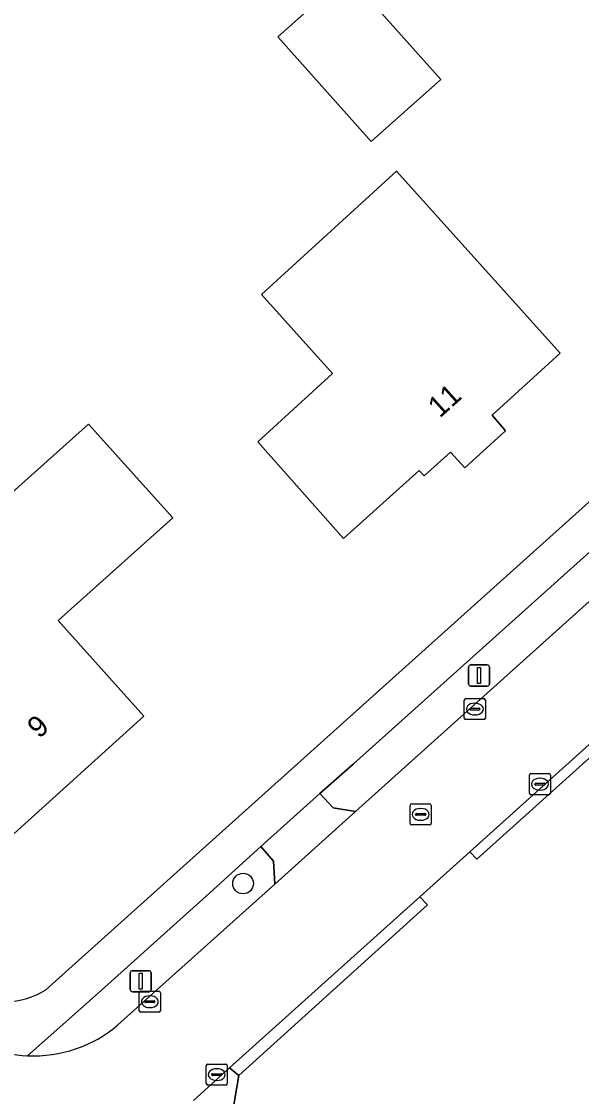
# Model space of a CAD drawing. Extents: x 163266 to 164362, y 381528 to 382286.
# Drawn here: x 163998.3 to 164024.8, y 381754 to 381805 of the extents above; entities that cross this region are included whole.
import ezdxf

# ---------------------------------------------------------------- set-up
doc = ezdxf.new("R2010")
doc.units = 0
for name, color, linetype in [('IMGEO_Boom', 7, 'Continuous'), ('IMGEO_Erf', 7, 'Continuous'), ('IMGEO_Groenvoorziening', 7, 'Continuous'), ('IMGEO_Haag', 7, 'Continuous'), ('IMGEO_Kolk', 7, 'Continuous'), ('IMGEO_Lichtmast', 7, 'Continuous'), ('IMGEO_Pand', 7, 'Continuous'), ('IMGEO_Pand_nummerreeks', 7, 'Continuous'), ('IMGEO_Rijbaan_lokaal_open', 7, 'Continuous'), ('IMGEO_Rioolput', 7, 'Continuous'), ('IMGEO_Voetpad_open', 7, 'Continuous')]:
    doc.layers.add(name, color=color, linetype=linetype)

msp = doc.modelspace()

# ---------------------------------------------------------------- linework, layer by layer
at = {"layer": 'IMGEO_Boom'}
msp.add_circle((164008.754, 381764.126), 0.489, dxfattribs=at)
at = {"layer": 'IMGEO_Erf'}
msp.add_lwpolyline([(163999.408, 381759.09), (164028.084, 381784.853), (164030.963, 381787.436), (164031.976, 381788.335), (164061.167, 381814.504), (164082.603, 381833.845)], dxfattribs=at)
for points in [[(164013.71, 381807.208), (164018.133, 381802.247), (164014.834, 381799.307), (164010.411, 381804.267)], [(164016.02, 381797.892), (164023.791, 381789.272), (164020.566, 381786.334), (164021.193, 381785.581), (164019.261, 381783.839), (164018.592, 381784.582), (164017.332, 381783.459), (164017.102, 381783.708), (164013.521, 381780.491), (164009.448, 381785.072), (164012.994, 381788.307), (164009.626, 381792.05)], [(164005.42, 381781.462), (163999.998, 381776.592), (164004.056, 381772.057), (163997.909, 381766.501), (163989.767, 381775.599), (163995.91, 381781.124), (163995.984, 381781.042), (164001.429, 381785.911)]]:
    msp.add_lwpolyline(points, close=True, dxfattribs=at)
msp.add_arc((163997.569, 381761.883), 3.344, 235.1944, 303.3687, dxfattribs=at)
at = {"layer": 'IMGEO_Groenvoorziening'}
for points in [[(164019.503, 381765.63), (164019.829, 381765.285), (164049.059, 381791.563), (164048.719, 381791.911)], [(164029.678, 381781.565), (164029.52, 381783.281), (164029.304, 381783.54), (164027.963, 381782.334), (164013.979, 381769.789), (164012.393, 381768.393), (164013.021, 381767.713), (164014.089, 381767.548)], [(164008.12, 381755.392), (164008.561, 381755.03), (164017.5, 381763.117), (164017.127, 381763.493)]]:
    msp.add_lwpolyline(points, close=True, dxfattribs=at)
for points in [[(164049.059, 381791.563), (164019.829, 381765.285), (164019.503, 381765.63), (164017.127, 381763.493), (164017.5, 381763.117), (164008.561, 381755.03), (164008.022, 381751.877), (164008.322, 381748.619), (164009.474, 381747.115), (164017.299, 381740.213), (164019.003, 381739.524), (164021.092, 381739.397), (164024.307, 381740.001), (164025.838, 381740.819)], [(164010.255, 381764.1), (164010.205, 381765.186), (164009.602, 381765.882), (164007.005, 381763.532), (164001.892, 381758.93), (163998.538, 381755.962)], [(164002.826, 381757.42), (164010.255, 381764.1)], [(164024.685, 381738.234), (164026.219, 381740.506), (164025.838, 381740.819), (164024.307, 381740.001), (164021.092, 381739.397), (164019.003, 381739.524), (164017.299, 381740.213), (164009.474, 381747.115), (164008.322, 381748.619), (164008.022, 381751.877), (164008.561, 381755.03), (164008.12, 381755.392), (164006.404, 381753.848)]]:
    msp.add_lwpolyline(points, dxfattribs=at)
msp.add_arc((163998.826, 381762.149), 6.194, 267.334, 310.224, dxfattribs=at)
at = {"layer": 'IMGEO_Haag'}
for points in [[(164019.503, 381765.63), (164019.829, 381765.285), (164049.059, 381791.563), (164048.719, 381791.911)], [(164029.52, 381783.281), (164029.304, 381783.54), (164027.963, 381782.334), (164013.979, 381769.789), (164012.393, 381768.393), (164013.021, 381767.713), (164014.089, 381767.548), (164029.678, 381781.565)], [(164008.12, 381755.392), (164008.561, 381755.03), (164017.5, 381763.117), (164017.127, 381763.493)]]:
    msp.add_lwpolyline(points, close=True, dxfattribs=at)
for points in [[(164002.826, 381757.42), (164010.255, 381764.1), (164010.205, 381765.186), (164009.602, 381765.882), (164007.005, 381763.532), (164001.892, 381758.93), (163998.538, 381755.962)], [(164026.219, 381740.506), (164025.838, 381740.819), (164024.307, 381740.001), (164021.092, 381739.397), (164019.003, 381739.524), (164017.299, 381740.213), (164009.474, 381747.115), (164008.322, 381748.619), (164008.022, 381751.877), (164008.561, 381755.03), (164008.12, 381755.392), (164006.404, 381753.848)]]:
    msp.add_lwpolyline(points, dxfattribs=at)
msp.add_arc((163998.826, 381762.149), 6.194, 267.334, 310.224, dxfattribs=at)
at = {"layer": 'IMGEO_Kolk'}
for p, q in [((164019.317, 381772.896), (164020.169, 381772.896)), ((164019.242, 381771.97), (164019.242, 381772.822)), ((164019.501, 381772.39), (164019.501, 381772.402)), ((164019.544, 381772.439), (164019.942, 381772.439)), ((164019.73, 381772.676), (164019.755, 381772.676)), ((164019.985, 381772.402), (164019.985, 381772.39)), ((164020.243, 381772.822), (164020.243, 381771.97)), ((164020.169, 381771.896), (164019.317, 381771.896)), ((164019.939, 381772.353), (164019.541, 381772.353)), ((164019.753, 381772.116), (164019.728, 381772.116)), ((164022.403, 381769.335), (164023.255, 381769.335)), ((164022.328, 381768.409), (164022.328, 381769.261)), ((164022.587, 381768.829), (164022.587, 381768.841)), ((164022.63, 381768.878), (164023.028, 381768.878)), ((164022.816, 381769.115), (164022.841, 381769.115)), ((164023.071, 381768.841), (164023.071, 381768.829)), ((164023.329, 381769.261), (164023.329, 381768.409)), ((164023.255, 381768.335), (164022.403, 381768.335)), ((164023.025, 381768.792), (164022.627, 381768.792)), ((164022.839, 381768.555), (164022.814, 381768.555)), ((164003.835, 381758.096), (164003.835, 381758.948)), ((164003.91, 381759.022), (164004.762, 381759.022)), ((164004.323, 381758.802), (164004.348, 381758.802)), ((164004.836, 381758.948), (164004.836, 381758.096)), ((164004.094, 381758.516), (164004.094, 381758.528)), ((164004.532, 381758.479), (164004.134, 381758.479)), ((164004.137, 381758.565), (164004.535, 381758.565)), ((164004.346, 381758.242), (164004.321, 381758.242)), ((164004.578, 381758.528), (164004.578, 381758.516)), ((164004.762, 381758.022), (164003.91, 381758.022)), ((164007.083, 381755.569), (164007.935, 381755.569)), ((164007.008, 381754.643), (164007.008, 381755.495)), ((164007.267, 381755.063), (164007.267, 381755.075)), ((164007.31, 381755.112), (164007.708, 381755.112)), ((164007.496, 381755.349), (164007.521, 381755.349)), ((164007.751, 381755.075), (164007.751, 381755.063)), ((164008.009, 381755.495), (164008.009, 381754.643)), ((164007.935, 381754.569), (164007.083, 381754.569)), ((164007.705, 381755.026), (164007.307, 381755.026)), ((164007.519, 381754.789), (164007.494, 381754.789))]:
    msp.add_line(p, q, dxfattribs=at)
for points in [[(164019.317, 381772.896), (164020.169, 381772.896)], [(164019.242, 381771.97), (164019.242, 381772.822)], [(164020.243, 381772.822), (164020.243, 381771.97)], [(164020.169, 381771.896), (164019.317, 381771.896)], [(164022.403, 381769.335), (164023.255, 381769.335)], [(164022.328, 381768.409), (164022.328, 381769.261)], [(164023.329, 381769.261), (164023.329, 381768.409)], [(164023.255, 381768.335), (164022.403, 381768.335)], [(164003.835, 381758.096), (164003.835, 381758.948)], [(164003.91, 381759.022), (164004.762, 381759.022)], [(164004.836, 381758.948), (164004.836, 381758.096)], [(164004.762, 381758.022), (164003.91, 381758.022)], [(164007.083, 381755.569), (164007.935, 381755.569)], [(164007.008, 381754.643), (164007.008, 381755.495)], [(164008.009, 381755.495), (164008.009, 381754.643)], [(164007.935, 381754.569), (164007.083, 381754.569)]]:
    msp.add_lwpolyline(points, dxfattribs=at)
for centre, radius, start, end in [((164019.319, 381772.82), 0.0765, 91.552, 178.448), ((164019.319, 381772.82), 0.0765, 91.552, 178.448), ((164020.167, 381772.82), 0.0765, 1.552, 88.448), ((164020.167, 381772.82), 0.0765, 1.552, 88.448), ((164019.541, 381772.399), 0.0403, 85.8775, 175.7526), ((164019.538, 381772.389), 0.0366, 178.938, 274.7102), ((164019.942, 381772.396), 0.043, 264.8664, 352.4533), ((164019.946, 381772.401), 0.0386, 1.7309, 96.639), ((164019.319, 381771.972), 0.0765, 181.552, 268.448), ((164019.319, 381771.972), 0.0765, 181.552, 268.448), ((164020.167, 381771.972), 0.0765, 271.552, 358.448), ((164020.167, 381771.972), 0.0765, 271.552, 358.448), ((164022.405, 381769.259), 0.0765, 91.552, 178.448), ((164022.405, 381769.259), 0.0765, 91.552, 178.448), ((164023.253, 381769.259), 0.0765, 1.552, 88.448), ((164023.253, 381769.259), 0.0765, 1.552, 88.448), ((164022.627, 381768.838), 0.0403, 85.8775, 175.7526), ((164022.624, 381768.828), 0.0366, 178.938, 274.7102), ((164023.028, 381768.835), 0.043, 264.8664, 352.4533), ((164023.032, 381768.84), 0.0386, 1.7309, 96.639), ((164022.405, 381768.411), 0.0765, 181.552, 268.448), ((164022.405, 381768.411), 0.0765, 181.552, 268.448), ((164023.253, 381768.411), 0.0765, 271.552, 358.448), ((164023.253, 381768.411), 0.0765, 271.552, 358.448), ((164003.912, 381758.946), 0.0765, 91.552, 178.448), ((164003.912, 381758.946), 0.0765, 91.552, 178.448), ((164004.76, 381758.946), 0.0765, 1.552, 88.448), ((164004.76, 381758.946), 0.0765, 1.552, 88.448), ((164004.134, 381758.525), 0.0403, 85.8775, 175.7526), ((164004.131, 381758.515), 0.0366, 178.938, 274.7102), ((164004.535, 381758.522), 0.043, 264.8664, 352.4533), ((164004.539, 381758.527), 0.0386, 1.7309, 96.639), ((164003.912, 381758.098), 0.0765, 181.552, 268.448), ((164003.912, 381758.098), 0.0765, 181.552, 268.448), ((164004.76, 381758.098), 0.0765, 271.552, 358.448), ((164004.76, 381758.098), 0.0765, 271.552, 358.448), ((164007.085, 381755.493), 0.0765, 91.552, 178.448), ((164007.085, 381755.493), 0.0765, 91.552, 178.448), ((164007.933, 381755.493), 0.0765, 1.552, 88.448), ((164007.933, 381755.493), 0.0765, 1.552, 88.448), ((164007.307, 381755.072), 0.0403, 85.8775, 175.7526), ((164007.304, 381755.062), 0.0366, 178.938, 274.7102), ((164007.708, 381755.069), 0.043, 264.8664, 352.4533), ((164007.712, 381755.074), 0.0386, 1.7309, 96.639), ((164007.085, 381754.645), 0.0765, 181.552, 268.448), ((164007.085, 381754.645), 0.0765, 181.552, 268.448), ((164007.933, 381754.645), 0.0765, 271.552, 358.448), ((164007.933, 381754.645), 0.0765, 271.552, 358.448)]:
    msp.add_arc(centre, radius, start, end, dxfattribs=at)
for centre, major_axis, ratio, start_param, end_param in [((164019.729, 381772.396), (-0.387, 0.002), 0.722429, 4.712389, 7.853982), ((164019.754, 381772.396), (-0.39, 0.002), 0.717154, 1.570796, 4.712389), ((164022.815, 381768.835), (-0.387, 0.002), 0.722429, 4.712389, 7.853982), ((164022.84, 381768.835), (-0.39, 0.002), 0.717154, 1.570796, 4.712389), ((164004.322, 381758.522), (-0.387, 0.002), 0.722429, 4.712389, 7.853982), ((164004.347, 381758.522), (-0.39, 0.002), 0.717154, 1.570796, 4.712389), ((164007.495, 381755.069), (-0.387, 0.002), 0.722429, 4.712389, 7.853982), ((164007.52, 381755.069), (-0.39, 0.002), 0.717154, 1.570796, 4.712389)]:
    msp.add_ellipse(centre, major_axis=major_axis, ratio=ratio, start_param=start_param, end_param=end_param, dxfattribs=at)
at = {"layer": 'IMGEO_Lichtmast'}
for p, q in [((164019.542, 381774.487), (164020.332, 381774.487)), ((164020.332, 381774.487), (164019.542, 381774.487)), ((164019.442, 381773.587), (164019.442, 381774.387)), ((164019.442, 381774.387), (164019.442, 381773.587)), ((164020.432, 381774.387), (164020.432, 381773.587)), ((164020.432, 381773.587), (164020.432, 381774.387)), ((164020.332, 381773.487), (164019.542, 381773.487)), ((164019.542, 381773.487), (164020.332, 381773.487)), ((164003.409, 381759.095), (164003.409, 381759.895)), ((164003.409, 381759.895), (164003.409, 381759.095)), ((164003.509, 381759.995), (164004.299, 381759.995)), ((164004.299, 381759.995), (164003.509, 381759.995)), ((164004.399, 381759.895), (164004.399, 381759.095)), ((164004.399, 381759.095), (164004.399, 381759.895)), ((164004.299, 381758.995), (164003.509, 381758.995)), ((164003.509, 381758.995), (164004.299, 381758.995))]:
    msp.add_line(p, q, dxfattribs=at)
for points in [[(164019.862, 381774.362), (164020.012, 381774.362), (164020.012, 381773.612), (164019.862, 381773.612), (164019.862, 381774.362)], [(164003.829, 381759.87), (164003.979, 381759.87), (164003.979, 381759.12), (164003.829, 381759.12), (164003.829, 381759.87)]]:
    msp.add_lwpolyline(points, dxfattribs=at)
for centre, start, end in [((164019.542, 381774.387), 90, 180), ((164019.542, 381774.387), 90, 180), ((164020.332, 381774.387), 0, 90), ((164020.332, 381774.387), 360, 90), ((164019.542, 381773.587), 180, 270), ((164019.542, 381773.587), 180, 270), ((164020.332, 381773.587), 270, 0), ((164020.332, 381773.587), 270, 0), ((164003.509, 381759.895), 90, 180), ((164003.509, 381759.895), 90, 180), ((164004.299, 381759.895), 0, 90), ((164004.299, 381759.895), 360, 90), ((164003.509, 381759.095), 180, 270), ((164003.509, 381759.095), 180, 270), ((164004.299, 381759.095), 270, 0), ((164004.299, 381759.095), 270, 0)]:
    msp.add_arc(centre, 0.1, start, end, dxfattribs=at)
at = {"layer": 'IMGEO_Pand'}
for points in [[(164010.411, 381804.267), (164014.834, 381799.307), (164018.133, 381802.247), (164013.71, 381807.208)], [(164013.521, 381780.491), (164017.102, 381783.708), (164017.332, 381783.459), (164018.592, 381784.582), (164019.261, 381783.839), (164021.193, 381785.581), (164020.566, 381786.334), (164023.791, 381789.272), (164016.02, 381797.892), (164009.626, 381792.05), (164012.994, 381788.307), (164009.448, 381785.072)], [(163997.909, 381766.501), (164004.056, 381772.057), (163999.998, 381776.592), (164005.42, 381781.462), (164001.429, 381785.911), (163995.984, 381781.042), (163995.91, 381781.124), (163989.767, 381775.599)]]:
    msp.add_lwpolyline(points, close=True, dxfattribs=at)
at = {"layer": 'IMGEO_Rijbaan_lokaal_open'}
for points in [[(164070.945, 381797.609), (164075.329, 381804.141), (164076.136, 381805.336), (164078.103, 381808.248), (164082.018, 381814.045), (164085.599, 381819.348), (164077.638, 381824.693), (164068.252, 381816.258), (164064.427, 381812.811), (164059.157, 381808.061), (164051.452, 381801.135), (164050.393, 381800.183), (164048.926, 381798.865), (164047.858, 381797.905), (164038.14, 381789.17), (164034.359, 381785.772), (164033.746, 381785.221), (164029.678, 381781.565), (164014.089, 381767.548), (164010.255, 381764.1), (164002.826, 381757.42)], [(164006.404, 381753.848), (164008.12, 381755.392), (164017.127, 381763.493), (164019.503, 381765.63), (164048.719, 381791.911), (164050.062, 381793.119), (164073.33, 381814.049)]]:
    msp.add_lwpolyline(points, dxfattribs=at)
for centre, radius, start, end in [((163998.831, 381762.16), 6.205, 230.5017, 267.2972), ((163998.826, 381762.149), 6.194, 267.334, 310.224)]:
    msp.add_arc(centre, radius, start, end, dxfattribs=at)
at = {"layer": 'IMGEO_Rioolput'}
for p, q in [((164016.672, 381766.978), (164016.672, 381767.83)), ((164016.747, 381767.904), (164017.599, 381767.904)), ((164017.673, 381767.83), (164017.673, 381766.978)), ((164016.931, 381767.398), (164016.931, 381767.41)), ((164017.369, 381767.361), (164016.971, 381767.361)), ((164016.974, 381767.447), (164017.372, 381767.447)), ((164017.16, 381767.684), (164017.185, 381767.684)), ((164017.415, 381767.41), (164017.415, 381767.398)), ((164017.599, 381766.904), (164016.747, 381766.904)), ((164017.183, 381767.124), (164017.158, 381767.124))]:
    msp.add_line(p, q, dxfattribs=at)
for points in [[(164016.672, 381766.978), (164016.672, 381767.83)], [(164016.747, 381767.904), (164017.599, 381767.904)], [(164017.673, 381767.83), (164017.673, 381766.978)], [(164017.599, 381766.904), (164016.747, 381766.904)]]:
    msp.add_lwpolyline(points, dxfattribs=at)
for centre, radius, start, end in [((164016.749, 381767.828), 0.0765, 91.552, 178.448), ((164016.749, 381767.828), 0.0765, 91.552, 178.448), ((164017.597, 381767.828), 0.0765, 1.552, 88.448), ((164017.597, 381767.828), 0.0765, 1.552, 88.448), ((164016.971, 381767.407), 0.0403, 85.8775, 175.7526), ((164016.968, 381767.397), 0.0366, 178.938, 274.7102), ((164017.372, 381767.404), 0.043, 264.8664, 352.4533), ((164017.376, 381767.409), 0.0386, 1.7309, 96.639), ((164016.749, 381766.98), 0.0765, 181.552, 268.448), ((164016.749, 381766.98), 0.0765, 181.552, 268.448), ((164017.597, 381766.98), 0.0765, 271.552, 358.448), ((164017.597, 381766.98), 0.0765, 271.552, 358.448)]:
    msp.add_arc(centre, radius, start, end, dxfattribs=at)
for centre, major_axis, ratio, start_param, end_param in [((164017.159, 381767.404), (-0.387, 0.002), 0.722429, 4.712389, 7.853982), ((164017.184, 381767.404), (-0.39, 0.002), 0.717154, 1.570796, 4.712389)]:
    msp.add_ellipse(centre, major_axis=major_axis, ratio=ratio, start_param=start_param, end_param=end_param, dxfattribs=at)
at = {"layer": 'IMGEO_Voetpad_open'}
for points in [[(164013.979, 381769.789), (164027.963, 381782.334), (164029.304, 381783.54), (164028.084, 381784.853), (163999.408, 381759.09)], [(163998.538, 381755.962), (164001.892, 381758.93), (164007.005, 381763.532), (164009.602, 381765.882), (164012.393, 381768.393), (164013.979, 381769.789)]]:
    msp.add_lwpolyline(points, dxfattribs=at)
msp.add_lwpolyline([(164012.393, 381768.393), (164009.602, 381765.882), (164010.205, 381765.186), (164010.255, 381764.1), (164014.089, 381767.548), (164013.021, 381767.713)], close=True, dxfattribs=at)
for centre, radius, start, end in [((163997.569, 381761.883), 3.344, 235.1944, 303.3687), ((163998.831, 381762.16), 6.205, 230.5017, 267.2972)]:
    msp.add_arc(centre, radius, start, end, dxfattribs=at)

# ---------------------------------------------------------------- texts
at = {"layer": 'IMGEO_Pand_nummerreeks'}
for s, rotation, p in [('11', 42.0365, (164018.078, 381786.165)), ('9', 42.1058, (163999.089, 381770.964))]:
    msp.add_text(s, height=1, rotation=rotation, dxfattribs=at).set_placement(p)

doc.saveas('drawing.dxf')
